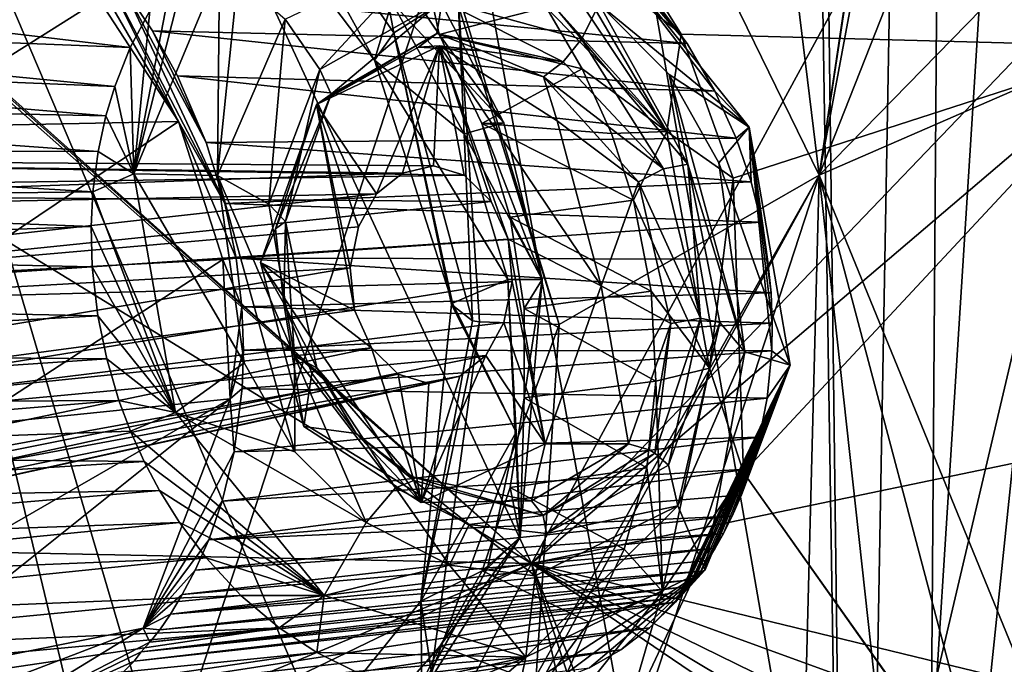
# Model space of a CAD drawing. Header units: metres. Extents: x -150 to 307, y -550 to 84.
# Tile 466 of 656: x 188.51 to 192.39, y 37.74 to 40.28. Entities that reach past the tile are written whole.
import ezdxf

# ---------------------------------------------------------------- set-up
doc = ezdxf.new("R2010")
doc.units = ezdxf.units.M
doc.layers.add('solid_26006363', color=7, linetype='CONTINUOUS')

msp = doc.modelspace()

# ---------------------------------------------------------------- linework, layer by layer
at = {"layer": 'solid_26006363'}
for points in [[(191.749893, 36.108906, 906.628174), (188.749039, 53.36142, 898.662659), (196.485336, 56.242718, 905.555481)], [(198.41069, 38.132439, 912.562683), (191.749893, 36.108906, 906.628174), (196.485336, 56.242718, 905.555481)], [(185.636642, 32.029537, 901.181458), (181.474854, 48.524605, 892.18158), (188.749039, 53.36142, 898.662659)], [(191.749893, 36.108906, 906.628174), (185.636642, 32.029537, 901.181458), (188.749039, 53.36142, 898.662659)], [(186.051254, 47.716305, 875.087891), (188.206238, 49.561741, 877.008484), (192.926392, 40.176384, 877.926025)], [(195.254044, 42.605347, 880.195801), (192.926392, 40.176384, 877.926025), (188.206238, 49.561741, 877.008484)], [(191.661133, 39.669788, 879.781006), (193.119705, 49.299339, 883.382202), (190.620285, 48.176105, 881.199402)], [(192.447601, 44.947243, 881.650024), (193.119705, 49.299339, 883.382202), (191.661133, 39.669788, 879.781006)], [(191.661133, 39.669788, 879.781006), (190.620285, 48.176105, 881.199402), (188.230164, 46.691395, 879.11554)], [(186.051254, 47.716305, 875.087891), (192.926392, 40.176384, 877.926025), (184.019333, 45.661541, 873.276245)], [(192.084946, 35.04353, 909.683411), (196.07933, 35.491276, 913.228882), (196.779678, 47.213314, 911.235229)], [(192.169586, 46.631737, 907.135315), (192.084946, 35.04353, 909.683411), (196.779678, 47.213314, 911.235229)], [(190.638016, 39.082245, 878.930786), (188.230164, 46.691395, 879.11554), (190.238556, 40.390194, 878.952393)], [(191.661133, 39.669788, 879.781006), (188.230164, 46.691395, 879.11554), (190.638016, 39.082245, 878.930786)], [(187.598969, 45.674877, 903.051331), (188.10463, 34.312195, 906.116516), (192.169586, 46.631737, 907.135315)], [(188.10463, 34.312195, 906.116516), (192.084946, 35.04353, 909.683411), (192.169586, 46.631737, 907.135315)], [(183.982468, 45.621151, 873.243347), (184.019333, 45.661541, 873.276245), (192.926392, 40.176384, 877.926025)], [(185.768585, 42.773346, 873.709778), (183.982468, 45.621151, 873.243347), (192.926392, 40.176384, 877.926025)], [(192.455338, 43.928913, 881.388916), (192.447601, 44.947243, 881.650024), (191.661133, 39.669788, 879.781006)], [(185.777618, 42.347881, 879.702026), (187.80011, 44.020153, 881.484192), (190.528976, 38.1409, 881.989807)], [(191.797012, 32.548943, 883.579102), (189.697968, 44.013859, 884.708496), (187.506134, 42.633984, 882.797485)], [(190.528976, 38.1409, 881.989807), (187.80011, 44.020153, 881.484192), (192.426071, 41.629711, 884.199158)], [(191.618668, 43.925762, 886.110718), (189.697968, 44.013859, 884.708496), (191.797012, 32.548943, 883.579102)], [(191.661316, 43.336674, 885.984192), (191.618668, 43.925762, 886.110718), (191.797012, 32.548943, 883.579102)], [(192.842987, 42.666996, 881.350098), (192.455338, 43.928913, 881.388916), (191.661133, 39.669788, 879.781006)], [(191.982483, 42.836487, 886.09375), (191.661316, 43.336674, 885.984192), (191.797012, 32.548943, 883.579102)], [(192.436646, 42.624187, 886.382263), (191.982483, 42.836487, 886.09375), (191.797012, 32.548943, 883.579102)], [(189.736801, 41.55637, 876.040955), (185.768585, 42.773346, 873.709778), (192.926392, 40.176384, 877.926025)], [(192.864594, 42.753899, 886.744507), (192.436646, 42.624187, 886.382263), (191.797012, 32.548943, 883.579102)], [(194.19043, 39.301701, 886.875366), (192.864594, 42.753899, 886.744507), (191.797012, 32.548943, 883.579102)], [(193.579559, 41.633114, 881.632324), (192.842987, 42.666996, 881.350098), (191.661133, 39.669788, 879.781006)], [(189.529617, 32.009007, 881.851868), (187.506134, 42.633984, 882.797485), (187.512909, 31.497284, 880.354248)], [(190.537109, 32.357311, 882.634521), (191.797012, 32.548943, 883.579102), (187.506134, 42.633984, 882.797485)], [(189.99234, 32.264027, 882.228943), (190.537109, 32.357311, 882.634521), (187.506134, 42.633984, 882.797485)], [(189.529617, 32.009007, 881.851868), (189.99234, 32.264027, 882.228943), (187.506134, 42.633984, 882.797485)], [(187.26178, 41.068554, 880.39801), (185.777618, 42.347881, 879.702026), (190.528976, 38.1409, 881.989807)], [(190.528976, 38.1409, 881.989807), (192.426071, 41.629711, 884.199158), (193.482697, 41.224373, 884.889954)], [(194.582474, 40.942608, 882.206177), (193.579559, 41.633114, 881.632324), (191.661133, 39.669788, 879.781006)], [(190.245193, 41.287994, 876.323853), (189.736801, 41.55637, 876.040955), (192.926392, 40.176384, 877.926025)], [(190.528976, 38.1409, 881.989807), (194.419495, 41.457165, 885.66571), (195.258438, 39.12542, 885.725037)], [(190.528976, 38.1409, 881.989807), (193.482697, 41.224373, 884.889954), (194.419495, 41.457165, 885.66571)], [(190.757904, 40.802067, 876.562012), (190.245193, 41.287994, 876.323853), (192.926392, 40.176384, 877.926025)], [(189.292099, 40.941269, 877.918152), (189.910599, 40.123451, 878.055481), (189.306122, 41.218025, 878.424316)], [(189.306122, 41.218025, 878.424316), (189.987259, 40.230431, 878.61731), (189.837936, 41.021961, 878.822327)], [(189.910599, 40.123451, 878.055481), (189.987259, 40.230431, 878.61731), (189.306122, 41.218025, 878.424316)], [(187.732269, 40.636333, 880.61731), (187.26178, 41.068554, 880.39801), (190.528976, 38.1409, 881.989807)], [(189.987259, 40.230431, 878.61731), (190.238556, 40.390194, 878.952393), (189.837936, 41.021961, 878.822327)], [(189.979401, 40.351635, 877.547668), (189.910599, 40.123451, 878.055481), (189.292099, 40.941269, 877.918152)], [(189.684402, 40.94128, 877.093567), (189.941666, 40.554493, 877.179993), (190.165344, 40.223907, 877.257263)], [(189.684402, 40.94128, 877.093567), (190.165344, 40.223907, 877.257263), (190.115479, 40.46048, 877.277222)], [(194.582474, 40.942608, 882.206177), (191.661133, 39.669788, 879.781006), (194.49733, 32.735916, 880.328186)], [(190.67923, 40.724926, 876.519104), (190.757904, 40.802067, 876.562012), (191.118118, 40.225037, 876.677185)], [(191.118118, 40.225037, 876.677185), (190.757904, 40.802067, 876.562012), (192.926392, 40.176384, 877.926025)], [(188.662994, 40.705692, 878.187134), (188.827057, 40.361103, 878.219055), (189.138916, 39.88076, 878.32135)], [(188.799545, 40.56303, 878.246887), (188.662994, 40.705692, 878.187134), (189.138916, 39.88076, 878.32135)], [(190.58728, 40.651352, 876.520508), (190.67923, 40.724926, 876.519104), (191.118118, 40.225037, 876.677185)], [(188.355774, 39.476196, 880.776306), (187.732269, 40.636333, 880.61731), (190.528976, 38.1409, 881.989807)], [(190.418533, 40.556858, 876.649109), (190.542648, 40.620712, 876.536926), (191.061295, 39.841408, 876.637939)], [(190.542648, 40.620712, 876.536926), (190.58728, 40.651352, 876.520508), (191.061295, 39.841408, 876.637939)], [(191.061295, 39.841408, 876.637939), (190.58728, 40.651352, 876.520508), (191.118118, 40.225037, 876.677185)], [(190.794662, 40.343716, 874.81488), (190.805969, 40.583626, 875.044861), (191.386124, 39.859619, 875.275635)], [(190.805969, 40.583626, 875.044861), (191.010056, 40.363308, 875.398926), (191.141312, 40.188435, 875.463623)], [(190.805969, 40.583626, 875.044861), (191.141312, 40.188435, 875.463623), (191.250809, 40.000748, 875.510498)], [(191.386124, 39.859619, 875.275635), (190.805969, 40.583626, 875.044861), (191.250809, 40.000748, 875.510498)], [(189.321686, 39.558884, 878.372925), (188.799545, 40.56303, 878.246887), (189.138916, 39.88076, 878.32135)], [(189.321686, 39.558884, 878.372925), (188.924316, 40.407211, 878.295837), (188.799545, 40.56303, 878.246887)], [(189.695435, 40.086739, 874.019104), (189.559097, 40.283649, 873.972534), (190.134064, 40.560379, 874.418823)], [(190.177429, 40.356579, 874.401794), (189.695435, 40.086739, 874.019104), (190.134064, 40.560379, 874.418823)], [(190.165344, 40.223907, 877.257263), (189.941666, 40.554493, 877.179993), (190.58609, 40.331726, 876.70105)], [(190.58609, 40.331726, 876.70105), (190.418533, 40.556858, 876.649109), (191.061295, 39.841408, 876.637939)], [(188.963837, 39.6759, 873.609802), (189.112213, 40.442272, 874.04718), (189.176849, 40.51923, 874.106628)], [(189.300186, 40.485245, 874.012512), (188.963837, 39.6759, 873.609802), (189.176849, 40.51923, 874.106628)], [(190.725815, 40.205357, 874.737), (190.177429, 40.356579, 874.401794), (190.470749, 40.514133, 874.634705)], [(190.725815, 40.205357, 874.737), (190.470749, 40.514133, 874.634705), (190.794662, 40.343716, 874.81488)], [(188.949158, 40.172321, 873.883789), (186.221161, 40.280792, 876.464355), (186.317657, 40.486412, 876.573914)], [(189.026199, 40.317089, 873.96405), (188.949158, 40.172321, 873.883789), (186.317657, 40.486412, 876.573914)], [(189.29332, 39.668991, 873.659363), (188.963837, 39.6759, 873.609802), (189.300186, 40.485245, 874.012512)], [(189.372803, 40.447014, 873.979187), (189.29332, 39.668991, 873.659363), (189.300186, 40.485245, 874.012512)], [(188.963837, 39.6759, 873.609802), (189.026199, 40.317089, 873.96405), (189.112213, 40.442272, 874.04718)], [(189.372803, 40.447014, 873.979187), (189.559097, 40.283649, 873.972534), (189.29332, 39.668991, 873.659363)], [(190.115479, 40.46048, 877.277222), (190.419342, 39.875641, 877.352112), (189.979401, 40.351635, 877.547668)], [(190.115479, 40.46048, 877.277222), (190.165344, 40.223907, 877.257263), (190.419342, 39.875641, 877.352112)], [(189.24794, 39.79879, 878.377075), (189.036789, 40.238529, 878.333679), (188.924316, 40.407211, 878.295837)], [(191.141312, 40.188435, 875.463623), (188.924316, 40.407211, 878.295837), (189.036789, 40.238529, 878.333679)], [(189.321686, 39.558884, 878.372925), (189.24794, 39.79879, 878.377075), (188.924316, 40.407211, 878.295837)], [(191.141312, 40.188435, 875.463623), (191.010056, 40.363308, 875.398926), (188.924316, 40.407211, 878.295837)], [(189.987259, 40.230431, 878.61731), (190.296936, 39.097031, 878.520874), (190.238556, 40.390194, 878.952393)], [(190.324265, 39.092705, 878.576233), (190.638016, 39.082245, 878.930786), (190.238556, 40.390194, 878.952393)], [(190.296936, 39.097031, 878.520874), (190.324265, 39.092705, 878.576233), (190.238556, 40.390194, 878.952393)], [(188.827057, 40.361103, 878.219055), (187.672043, 40.35833, 879.794128), (188.028931, 39.859444, 879.886475)], [(189.138916, 39.88076, 878.32135), (188.827057, 40.361103, 878.219055), (188.028931, 39.859444, 879.886475)], [(189.739746, 39.989182, 874.100586), (189.695435, 40.086739, 874.019104), (190.177429, 40.356579, 874.401794)], [(190.156387, 40.227287, 874.42804), (189.739746, 39.989182, 874.100586), (190.177429, 40.356579, 874.401794)], [(189.979401, 40.351635, 877.547668), (190.263962, 39.83334, 877.555725), (189.910599, 40.123451, 878.055481)], [(190.419342, 39.875641, 877.352112), (190.263962, 39.83334, 877.555725), (189.979401, 40.351635, 877.547668)], [(190.653091, 40.116112, 874.7229), (190.156387, 40.227287, 874.42804), (190.177429, 40.356579, 874.401794)], [(190.653091, 40.116112, 874.7229), (190.177429, 40.356579, 874.401794), (190.725815, 40.205357, 874.737)], [(188.963837, 39.6759, 873.609802), (188.949158, 40.172321, 873.883789), (189.026199, 40.317089, 873.96405)], [(190.165344, 40.223907, 877.257263), (190.58609, 40.331726, 876.70105), (190.728333, 40.089222, 876.732544)], [(190.728333, 40.089222, 876.732544), (190.58609, 40.331726, 876.70105), (191.061295, 39.841408, 876.637939)], [(191.143677, 39.713028, 874.909546), (190.725815, 40.205357, 874.737), (190.794662, 40.343716, 874.81488)], [(191.070374, 40.066551, 874.939209), (190.794662, 40.343716, 874.81488), (191.386124, 39.859619, 875.275635)], [(191.143677, 39.713028, 874.909546), (190.794662, 40.343716, 874.81488), (191.070374, 40.066551, 874.939209)], [(188.888275, 40.019764, 873.81366), (186.170013, 40.130943, 876.397278), (186.221161, 40.280792, 876.464355)], [(188.949158, 40.172321, 873.883789), (188.888275, 40.019764, 873.81366), (186.221161, 40.280792, 876.464355)], [(189.494827, 39.556271, 873.767822), (189.29332, 39.668991, 873.659363), (189.559097, 40.283649, 873.972534)], [(189.695435, 40.086739, 874.019104), (189.494827, 39.556271, 873.767822), (189.559097, 40.283649, 873.972534)], [(189.24794, 39.79879, 878.377075), (189.134842, 40.061134, 878.359802), (189.036789, 40.238529, 878.333679)], [(191.250809, 40.000748, 875.510498), (189.036789, 40.238529, 878.333679), (189.134842, 40.061134, 878.359802)], [(191.250809, 40.000748, 875.510498), (191.141312, 40.188435, 875.463623), (189.036789, 40.238529, 878.333679)], [(190.156387, 40.227287, 874.42804), (189.682129, 39.947979, 874.216125), (189.739746, 39.989182, 874.100586)], [(190.083725, 40.174324, 874.518127), (189.682129, 39.947979, 874.216125), (190.156387, 40.227287, 874.42804)], [(189.910599, 40.123451, 878.055481), (190.218079, 39.165848, 877.956604), (189.987259, 40.230431, 878.61731)], [(190.213806, 39.160999, 877.98761), (190.296936, 39.097031, 878.520874), (189.987259, 40.230431, 878.61731)], [(190.218079, 39.165848, 877.956604), (190.213806, 39.160999, 877.98761), (189.987259, 40.230431, 878.61731)], [(190.334717, 40.160179, 874.674561), (190.083725, 40.174324, 874.518127), (190.156387, 40.227287, 874.42804)], [(190.334717, 40.160179, 874.674561), (190.156387, 40.227287, 874.42804), (190.653091, 40.116112, 874.7229)], [(190.332733, 39.873924, 877.292297), (190.165344, 40.223907, 877.257263), (190.728333, 40.089222, 876.732544)], [(190.419342, 39.875641, 877.352112), (190.165344, 40.223907, 877.257263), (190.332733, 39.873924, 877.292297)], [(191.048767, 39.695286, 874.879761), (190.653091, 40.116112, 874.7229), (190.725815, 40.205357, 874.737)], [(191.048767, 39.695286, 874.879761), (190.725815, 40.205357, 874.737), (191.143677, 39.713028, 874.909546)], [(191.061295, 39.841408, 876.637939), (191.118118, 40.225037, 876.677185), (191.322418, 39.657845, 876.689331)], [(191.322418, 39.657845, 876.689331), (191.118118, 40.225037, 876.677185), (192.926392, 40.176384, 877.926025)], [(188.963837, 39.6759, 873.609802), (188.888275, 40.019764, 873.81366), (188.949158, 40.172321, 873.883789)], [(190.166351, 40.179016, 874.647583), (189.682129, 39.947979, 874.216125), (190.083725, 40.174324, 874.518127)], [(189.919128, 39.596745, 874.427307), (189.682129, 39.947979, 874.216125), (190.166351, 40.179016, 874.647583)], [(190.021454, 39.677341, 874.518494), (189.919128, 39.596745, 874.427307), (190.166351, 40.179016, 874.647583)], [(190.143143, 39.706352, 874.626892), (190.021454, 39.677341, 874.518494), (190.166351, 40.179016, 874.647583)], [(190.166351, 40.179016, 874.647583), (190.083725, 40.174324, 874.518127), (190.334717, 40.160179, 874.674561)], [(190.264099, 39.669598, 874.73468), (190.143143, 39.706352, 874.626892), (190.166351, 40.179016, 874.647583)], [(190.166351, 40.179016, 874.647583), (190.334717, 40.160179, 874.674561), (190.576126, 40.056866, 874.803467)], [(190.630493, 39.884266, 875.061096), (190.166351, 40.179016, 874.647583), (190.576126, 40.056866, 874.803467)], [(190.803665, 39.234676, 875.215393), (190.166351, 40.179016, 874.647583), (190.630493, 39.884266, 875.061096)], [(190.436371, 39.417782, 874.888123), (190.166351, 40.179016, 874.647583), (190.803665, 39.234676, 875.215393)], [(190.369507, 39.566921, 874.828552), (190.264099, 39.669598, 874.73468), (190.166351, 40.179016, 874.647583)], [(190.436371, 39.417782, 874.888123), (190.369507, 39.566921, 874.828552), (190.166351, 40.179016, 874.647583)], [(190.576126, 40.056866, 874.803467), (190.334717, 40.160179, 874.674561), (190.653091, 40.116112, 874.7229)], [(191.36351, 38.499165, 876.459412), (191.322418, 39.657845, 876.689331), (192.926392, 40.176384, 877.926025)], [(196.323608, 31.511637, 878.541199), (191.36351, 38.499165, 876.459412), (192.926392, 40.176384, 877.926025)], [(188.853699, 39.903992, 873.768616), (186.12796, 39.95887, 876.331299), (186.170013, 40.130943, 876.397278)], [(188.888275, 40.019764, 873.81366), (188.853699, 39.903992, 873.768616), (186.170013, 40.130943, 876.397278)], [(190.435364, 39.259502, 877.477905), (190.218079, 39.165848, 877.956604), (189.910599, 40.123451, 878.055481)], [(190.263962, 39.83334, 877.555725), (190.435364, 39.259502, 877.477905), (189.910599, 40.123451, 878.055481)], [(190.576126, 40.056866, 874.803467), (190.653091, 40.116112, 874.7229), (191.048767, 39.695286, 874.879761)], [(189.559967, 39.487419, 873.861572), (189.494827, 39.556271, 873.767822), (189.695435, 40.086739, 874.019104)], [(189.739746, 39.989182, 874.100586), (189.559967, 39.487419, 873.861572), (189.695435, 40.086739, 874.019104)], [(190.332733, 39.873924, 877.292297), (190.728333, 40.089222, 876.732544), (190.843414, 39.833748, 876.743225)], [(190.843414, 39.833748, 876.743225), (190.728333, 40.089222, 876.732544), (191.061295, 39.841408, 876.637939)], [(191.334381, 39.815586, 875.539063), (189.134842, 40.061134, 878.359802), (189.24794, 39.79879, 878.377075)], [(191.334381, 39.815586, 875.539063), (191.250809, 40.000748, 875.510498), (189.134842, 40.061134, 878.359802)], [(190.949371, 39.643814, 874.938538), (190.576126, 40.056866, 874.803467), (191.048767, 39.695286, 874.879761)], [(190.630493, 39.884266, 875.061096), (190.576126, 40.056866, 874.803467), (190.949371, 39.643814, 874.938538)], [(191.266006, 39.718723, 874.994019), (191.070374, 40.066551, 874.939209), (191.386124, 39.859619, 875.275635)], [(191.368668, 38.974091, 874.898193), (191.070374, 40.066551, 874.939209), (191.266006, 39.718723, 874.994019)], [(191.143677, 39.713028, 874.909546), (191.070374, 40.066551, 874.939209), (191.368668, 38.974091, 874.898193)], [(188.963837, 39.6759, 873.609802), (188.853699, 39.903992, 873.768616), (188.888275, 40.019764, 873.81366)], [(191.386124, 39.859619, 875.275635), (191.250809, 40.000748, 875.510498), (191.334381, 39.815586, 875.539063)], [(189.521179, 39.458977, 873.977966), (189.559967, 39.487419, 873.861572), (189.739746, 39.989182, 874.100586)], [(189.682129, 39.947979, 874.216125), (189.521179, 39.458977, 873.977966), (189.739746, 39.989182, 874.100586)], [(188.823303, 39.763721, 873.722473), (186.099899, 39.769909, 876.270813), (186.12796, 39.95887, 876.331299)], [(188.853699, 39.903992, 873.768616), (188.823303, 39.763721, 873.722473), (186.12796, 39.95887, 876.331299)], [(189.461594, 39.326077, 874.019653), (189.521179, 39.458977, 873.977966), (189.682129, 39.947979, 874.216125)], [(189.831619, 39.138725, 874.349365), (189.461594, 39.326077, 874.019653), (189.682129, 39.947979, 874.216125)], [(189.814789, 39.304554, 874.334351), (189.831619, 39.138725, 874.349365), (189.682129, 39.947979, 874.216125)], [(189.848343, 39.466972, 874.364258), (189.814789, 39.304554, 874.334351), (189.682129, 39.947979, 874.216125)], [(189.919128, 39.596745, 874.427307), (189.848343, 39.466972, 874.364258), (189.682129, 39.947979, 874.216125)], [(188.963837, 39.6759, 873.609802), (188.823303, 39.763721, 873.722473), (188.853699, 39.903992, 873.768616)], [(190.803665, 39.234676, 875.215393), (190.630493, 39.884266, 875.061096), (190.949371, 39.643814, 874.938538)], [(189.138916, 39.88076, 878.32135), (188.028931, 39.859444, 879.886475), (188.246826, 39.282192, 879.869019)], [(189.314346, 39.337337, 878.317749), (189.138916, 39.88076, 878.32135), (188.246826, 39.282192, 879.869019)], [(189.365906, 39.343208, 878.354309), (189.138916, 39.88076, 878.32135), (189.314346, 39.337337, 878.317749)], [(189.365906, 39.343208, 878.354309), (189.321686, 39.558884, 878.372925), (189.138916, 39.88076, 878.32135)], [(190.419342, 39.875641, 877.352112), (190.571075, 39.259506, 877.317261), (190.263962, 39.83334, 877.555725)], [(190.419342, 39.875641, 877.352112), (190.332733, 39.873924, 877.292297), (190.571075, 39.259506, 877.317261)], [(190.332733, 39.873924, 877.292297), (190.843414, 39.833748, 876.743225), (190.930008, 39.571033, 876.733459)], [(190.444534, 39.504383, 877.2854), (190.332733, 39.873924, 877.292297), (190.930008, 39.571033, 876.733459)], [(190.571075, 39.259506, 877.317261), (190.332733, 39.873924, 877.292297), (190.444534, 39.504383, 877.2854)], [(191.266006, 39.718723, 874.994019), (191.386124, 39.859619, 875.275635), (191.546646, 38.921387, 875.175903)], [(191.386124, 39.859619, 875.275635), (191.334381, 39.815586, 875.539063), (191.393341, 39.64336, 875.552124)], [(191.386124, 39.859619, 875.275635), (191.393341, 39.64336, 875.552124), (191.433167, 39.484509, 875.55365)], [(191.386124, 39.859619, 875.275635), (191.433167, 39.484509, 875.55365), (191.45816, 39.339146, 875.546875)], [(191.386124, 39.859619, 875.275635), (191.45816, 39.339146, 875.546875), (191.47171, 39.206894, 875.533997)], [(191.386124, 39.859619, 875.275635), (191.47171, 39.206894, 875.533997), (191.47641, 39.086922, 875.516907)], [(191.386124, 39.859619, 875.275635), (191.47641, 39.086922, 875.516907), (191.474396, 38.978325, 875.496887)], [(191.546646, 38.921387, 875.175903), (191.386124, 39.859619, 875.275635), (191.474396, 38.978325, 875.496887)], [(191.393341, 39.64336, 875.552124), (191.334381, 39.815586, 875.539063), (189.24794, 39.79879, 878.377075)], [(190.571075, 39.259506, 877.317261), (190.435364, 39.259502, 877.477905), (190.263962, 39.83334, 877.555725)], [(190.930008, 39.571033, 876.733459), (190.843414, 39.833748, 876.743225), (191.061295, 39.841408, 876.637939)], [(190.930008, 39.571033, 876.733459), (191.061295, 39.841408, 876.637939), (191.22963, 38.910412, 876.526855)], [(191.22963, 38.910412, 876.526855), (191.061295, 39.841408, 876.637939), (191.322418, 39.657845, 876.689331)], [(188.802658, 39.603821, 873.679932), (186.088959, 39.571304, 876.219482), (186.099899, 39.769909, 876.270813)], [(188.823303, 39.763721, 873.722473), (188.802658, 39.603821, 873.679932), (186.099899, 39.769909, 876.270813)], [(191.393341, 39.64336, 875.552124), (189.24794, 39.79879, 878.377075), (189.321686, 39.558884, 878.372925)], [(190.021454, 39.677341, 874.518494), (185.287766, 39.742134, 880.603027), (184.847687, 39.496696, 880.255249)], [(190.264099, 39.669598, 874.73468), (185.799744, 39.600803, 880.913025), (185.287766, 39.742134, 880.603027)], [(190.143143, 39.706352, 874.626892), (185.287766, 39.742134, 880.603027), (190.021454, 39.677341, 874.518494)], [(190.264099, 39.669598, 874.73468), (185.287766, 39.742134, 880.603027), (190.143143, 39.706352, 874.626892)], [(188.963837, 39.6759, 873.609802), (188.802658, 39.603821, 873.679932), (188.823303, 39.763721, 873.722473)], [(190.949371, 39.643814, 874.938538), (191.048767, 39.695286, 874.879761), (191.194366, 39.1073, 874.835266)], [(191.194366, 39.1073, 874.835266), (191.048767, 39.695286, 874.879761), (191.143677, 39.713028, 874.909546)], [(191.269775, 39.089481, 874.856384), (191.143677, 39.713028, 874.909546), (191.368668, 38.974091, 874.898193)], [(191.194366, 39.1073, 874.835266), (191.143677, 39.713028, 874.909546), (191.269775, 39.089481, 874.856384)], [(191.368668, 38.974091, 874.898193), (191.266006, 39.718723, 874.994019), (191.546646, 38.921387, 875.175903)], [(190.021454, 39.677341, 874.518494), (184.847687, 39.496696, 880.255249), (189.919128, 39.596745, 874.427307)], [(190.369507, 39.566921, 874.828552), (185.799744, 39.600803, 880.913025), (190.264099, 39.669598, 874.73468)], [(188.963837, 39.6759, 873.609802), (189.127762, 38.735241, 873.511536), (188.802658, 39.603821, 873.679932)], [(189.397522, 38.931705, 873.566162), (189.127762, 38.735241, 873.511536), (188.963837, 39.6759, 873.609802)], [(189.29332, 39.668991, 873.659363), (189.397522, 38.931705, 873.566162), (188.963837, 39.6759, 873.609802)], [(189.29332, 39.668991, 873.659363), (189.59726, 38.580303, 873.621765), (189.397522, 38.931705, 873.566162)], [(189.59552, 38.95779, 873.702942), (189.59726, 38.580303, 873.621765), (189.29332, 39.668991, 873.659363)], [(189.494827, 39.556271, 873.767822), (189.59552, 38.95779, 873.702942), (189.29332, 39.668991, 873.659363)], [(191.661133, 39.669788, 879.781006), (189.5215, 33.105331, 876.900146), (191.474442, 32.480671, 878.121948)], [(191.661133, 39.669788, 879.781006), (190.067017, 36.762489, 878.026428), (189.5215, 33.105331, 876.900146)], [(191.661133, 39.669788, 879.781006), (190.547058, 37.69883, 878.560242), (190.067017, 36.762489, 878.026428)], [(191.661133, 39.669788, 879.781006), (190.638016, 39.082245, 878.930786), (190.547058, 37.69883, 878.560242)], [(191.22963, 38.910412, 876.526855), (191.322418, 39.657845, 876.689331), (191.36351, 38.499165, 876.459412)], [(191.661133, 39.669788, 879.781006), (191.474442, 32.480671, 878.121948), (192.381439, 33.106644, 878.883362)], [(191.661133, 39.669788, 879.781006), (193.372314, 33.205936, 879.609009), (194.49733, 32.735916, 880.328186)], [(191.661133, 39.669788, 879.781006), (192.381439, 33.106644, 878.883362), (193.372314, 33.205936, 879.609009)], [(191.433167, 39.484509, 875.55365), (191.393341, 39.64336, 875.552124), (189.321686, 39.558884, 878.372925)], [(190.803665, 39.234676, 875.215393), (190.949371, 39.643814, 874.938538), (191.076981, 39.086632, 874.878967)], [(191.076981, 39.086632, 874.878967), (190.949371, 39.643814, 874.938538), (191.194366, 39.1073, 874.835266)], [(189.919128, 39.596745, 874.427307), (184.847687, 39.496696, 880.255249), (184.664078, 39.011913, 880.024841)], [(189.919128, 39.596745, 874.427307), (184.664078, 39.011913, 880.024841), (189.848343, 39.466972, 874.364258)], [(190.369507, 39.566921, 874.828552), (186.172531, 39.134521, 881.0578), (185.799744, 39.600803, 880.913025)], [(188.802658, 39.603821, 873.679932), (188.795837, 39.468426, 873.651855), (186.088959, 39.571304, 876.219482)], [(189.127762, 38.735241, 873.511536), (188.795837, 39.468426, 873.651855), (188.802658, 39.603821, 873.679932)], [(188.795837, 39.468426, 873.651855), (186.096054, 39.369915, 876.179504), (186.088959, 39.571304, 876.219482)], [(190.436371, 39.417782, 874.888123), (186.172531, 39.134521, 881.0578), (190.369507, 39.566921, 874.828552)], [(191.433167, 39.484509, 875.55365), (189.321686, 39.558884, 878.372925), (189.365906, 39.343208, 878.354309)], [(189.559967, 39.487419, 873.861572), (189.59552, 38.95779, 873.702942), (189.494827, 39.556271, 873.767822)], [(190.444534, 39.504383, 877.2854), (190.930008, 39.571033, 876.733459), (191.000473, 39.21384, 876.689636)], [(191.000473, 39.21384, 876.689636), (190.930008, 39.571033, 876.733459), (191.22963, 38.910412, 876.526855)], [(190.50029, 39.14473, 877.242981), (190.444534, 39.504383, 877.2854), (191.000473, 39.21384, 876.689636)], [(190.571075, 39.259506, 877.317261), (190.444534, 39.504383, 877.2854), (190.50029, 39.14473, 877.242981)], [(189.848343, 39.466972, 874.364258), (184.664078, 39.011913, 880.024841), (189.814789, 39.304554, 874.334351)], [(188.795837, 39.468426, 873.651855), (188.799805, 39.308884, 873.627441), (186.096054, 39.369915, 876.179504)], [(188.446991, 38.184891, 880.546936), (188.355774, 39.476196, 880.776306), (190.528976, 38.1409, 881.989807)], [(189.127762, 38.735241, 873.511536), (188.799805, 39.308884, 873.627441), (188.795837, 39.468426, 873.651855)], [(191.45816, 39.339146, 875.546875), (191.433167, 39.484509, 875.55365), (189.365906, 39.343208, 878.354309)], [(189.461594, 39.326077, 874.019653), (189.55452, 39.164143, 873.924866), (189.521179, 39.458977, 873.977966)], [(189.521179, 39.458977, 873.977966), (189.55452, 39.164143, 873.924866), (189.559967, 39.487419, 873.861572)], [(189.55452, 39.164143, 873.924866), (189.683182, 38.910961, 873.800537), (189.559967, 39.487419, 873.861572)], [(189.559967, 39.487419, 873.861572), (189.683182, 38.910961, 873.800537), (189.59552, 38.95779, 873.702942)], [(190.453201, 39.251949, 874.903137), (186.172531, 39.134521, 881.0578), (190.436371, 39.417782, 874.888123)], [(190.436371, 39.417782, 874.888123), (190.803665, 39.234676, 875.215393), (190.583191, 38.612415, 875.018982)], [(190.453201, 39.251949, 874.903137), (190.436371, 39.417782, 874.888123), (190.583191, 38.612415, 875.018982)], [(188.799805, 39.308884, 873.627441), (186.120483, 39.170971, 876.151306), (186.096054, 39.369915, 876.179504)], [(189.388382, 39.15107, 878.326355), (189.365906, 39.343208, 878.354309), (189.314346, 39.337337, 878.317749)], [(191.47171, 39.206894, 875.533997), (189.365906, 39.343208, 878.354309), (189.388382, 39.15107, 878.326355)], [(191.47171, 39.206894, 875.533997), (191.45816, 39.339146, 875.546875), (189.365906, 39.343208, 878.354309)], [(189.814789, 39.304554, 874.334351), (184.664078, 39.011913, 880.024841), (184.760101, 38.458504, 879.9646)], [(189.814789, 39.304554, 874.334351), (184.760101, 38.458504, 879.9646), (189.831619, 39.138725, 874.349365)], [(188.799805, 39.308884, 873.627441), (188.821854, 39.115654, 873.609985), (186.120483, 39.170971, 876.151306)], [(189.314346, 39.337337, 878.317749), (188.246826, 39.282192, 879.869019), (188.305252, 38.683422, 879.743896)], [(189.342957, 38.788906, 878.214111), (189.314346, 39.337337, 878.317749), (188.305252, 38.683422, 879.743896)], [(189.127762, 38.735241, 873.511536), (188.821854, 39.115654, 873.609985), (188.799805, 39.308884, 873.627441)], [(189.388382, 39.15107, 878.326355), (189.314346, 39.337337, 878.317749), (189.342957, 38.788906, 878.214111)], [(189.632446, 38.679779, 874.171875), (189.55452, 39.164143, 873.924866), (189.461594, 39.326077, 874.019653)], [(190.094818, 38.381683, 874.583801), (189.632446, 38.679779, 874.171875), (189.461594, 39.326077, 874.019653)], [(189.898468, 38.989582, 874.408875), (190.094818, 38.381683, 874.583801), (189.461594, 39.326077, 874.019653)], [(189.831619, 39.138725, 874.349365), (189.898468, 38.989582, 874.408875), (189.461594, 39.326077, 874.019653)], [(195.364212, 35.8298, 886.959106), (194.19043, 39.301701, 886.875366), (191.797012, 32.548943, 883.579102)], [(190.453201, 39.251949, 874.903137), (186.263351, 38.575871, 880.992798), (186.172531, 39.134521, 881.0578)], [(190.419632, 39.089531, 874.87323), (186.263351, 38.575871, 880.992798), (190.453201, 39.251949, 874.903137)], [(190.468521, 38.657677, 877.309875), (190.218079, 39.165848, 877.956604), (190.435364, 39.259502, 877.477905)], [(190.419632, 39.089531, 874.87323), (190.453201, 39.251949, 874.903137), (190.583191, 38.612415, 875.018982)], [(190.483826, 38.244289, 877.032166), (190.435364, 39.259502, 877.477905), (190.571075, 39.259506, 877.317261)], [(190.468521, 38.657677, 877.309875), (190.435364, 39.259502, 877.477905), (190.483826, 38.244289, 877.032166)], [(190.483826, 38.244289, 877.032166), (190.571075, 39.259506, 877.317261), (190.500549, 38.793056, 877.164795)], [(190.571075, 39.259506, 877.317261), (190.50029, 39.14473, 877.242981), (190.500549, 38.793056, 877.164795)], [(190.583191, 38.612415, 875.018982), (190.803665, 39.234676, 875.215393), (190.910599, 38.612423, 874.651489)], [(190.803665, 39.234676, 875.215393), (191.076981, 39.086632, 874.878967), (190.910599, 38.612423, 874.651489)], [(191.47641, 39.086922, 875.516907), (191.47171, 39.206894, 875.533997), (189.388382, 39.15107, 878.326355)], [(190.50029, 39.14473, 877.242981), (191.000473, 39.21384, 876.689636), (191.01767, 38.858994, 876.611755)], [(191.01767, 38.858994, 876.611755), (191.000473, 39.21384, 876.689636), (191.22963, 38.910412, 876.526855)], [(188.821854, 39.115654, 873.609985), (186.162537, 38.970306, 876.13446), (186.120483, 39.170971, 876.151306)], [(189.394943, 38.980839, 878.292603), (189.388382, 39.15107, 878.326355), (189.342957, 38.788906, 878.214111)], [(191.47641, 39.086922, 875.516907), (189.388382, 39.15107, 878.326355), (189.394943, 38.980839, 878.292603)], [(189.55452, 39.164143, 873.924866), (189.663605, 38.889984, 873.924927), (189.683182, 38.910961, 873.800537)], [(189.632446, 38.679779, 874.171875), (189.663605, 38.889984, 873.924927), (189.55452, 39.164143, 873.924866)], [(190.092865, 37.993191, 877.552856), (190.296936, 39.097031, 878.520874), (190.213806, 39.160999, 877.98761)], [(190.092865, 37.993191, 877.552856), (190.213806, 39.160999, 877.98761), (190.468521, 38.657677, 877.309875)], [(190.468521, 38.657677, 877.309875), (190.213806, 39.160999, 877.98761), (190.218079, 39.165848, 877.956604)], [(189.831619, 39.138725, 874.349365), (184.760101, 38.458504, 879.9646), (189.898468, 38.989582, 874.408875)], [(188.821854, 39.115654, 873.609985), (188.856537, 38.94677, 873.605957), (186.162537, 38.970306, 876.13446)], [(189.127762, 38.735241, 873.511536), (188.856537, 38.94677, 873.605957), (188.821854, 39.115654, 873.609985)], [(190.500549, 38.793056, 877.164795), (190.50029, 39.14473, 877.242981), (191.01767, 38.858994, 876.611755)], [(190.528976, 38.1409, 881.989807), (195.258438, 39.12542, 885.725037), (196.04628, 36.799763, 885.78064)], [(190.419632, 39.089531, 874.87323), (190.348862, 38.959759, 874.810181), (186.263351, 38.575871, 880.992798)], [(191.474396, 38.978325, 875.496887), (191.47641, 39.086922, 875.516907), (189.394943, 38.980839, 878.292603)], [(190.092865, 37.993191, 877.552856), (190.324265, 39.092705, 878.576233), (190.296936, 39.097031, 878.520874)], [(190.092865, 37.993191, 877.552856), (190.134827, 37.710522, 878.094971), (190.324265, 39.092705, 878.576233)], [(190.134827, 37.710522, 878.094971), (190.638016, 39.082245, 878.930786), (190.324265, 39.092705, 878.576233)], [(190.134827, 37.710522, 878.094971), (190.547058, 37.69883, 878.560242), (190.638016, 39.082245, 878.930786)], [(190.419632, 39.089531, 874.87323), (190.583191, 38.612415, 875.018982), (190.348862, 38.959759, 874.810181)], [(191.076981, 39.086632, 874.878967), (190.991882, 38.588829, 874.596863), (190.910599, 38.612423, 874.651489)], [(191.076981, 39.086632, 874.878967), (191.014755, 38.574883, 874.591064), (190.991882, 38.588829, 874.596863)], [(191.194366, 39.1073, 874.835266), (191.068466, 38.527851, 874.596191), (191.014755, 38.574883, 874.591064)], [(191.076981, 39.086632, 874.878967), (191.194366, 39.1073, 874.835266), (191.014755, 38.574883, 874.591064)], [(191.194366, 39.1073, 874.835266), (191.269775, 39.089481, 874.856384), (191.068466, 38.527851, 874.596191)], [(191.269775, 39.089481, 874.856384), (191.10527, 38.368088, 874.586243), (191.068466, 38.527851, 874.596191)], [(191.269775, 39.089481, 874.856384), (191.368668, 38.974091, 874.898193), (191.10527, 38.368088, 874.586243)], [(189.898468, 38.989582, 874.408875), (184.760101, 38.458504, 879.9646), (185.1362, 37.997028, 880.111023)], [(189.898468, 38.989582, 874.408875), (185.1362, 37.997028, 880.111023), (190.003891, 38.886906, 874.502808)], [(190.348862, 38.959759, 874.810181), (186.080215, 38.103645, 880.764038), (186.263351, 38.575871, 880.992798)], [(190.246536, 38.879162, 874.718994), (186.080215, 38.103645, 880.764038), (190.348862, 38.959759, 874.810181)], [(188.856537, 38.94677, 873.605957), (186.222961, 38.768955, 876.129639), (186.162537, 38.970306, 876.13446)], [(189.39006, 38.830521, 878.255615), (189.394943, 38.980839, 878.292603), (189.342957, 38.788906, 878.214111)], [(191.474396, 38.978325, 875.496887), (189.394943, 38.980839, 878.292603), (189.39006, 38.830521, 878.255615)], [(191.45636, 38.791496, 875.451904), (191.474396, 38.978325, 875.496887), (189.39006, 38.830521, 878.255615)], [(189.59552, 38.95779, 873.702942), (189.878281, 38.302017, 873.748047), (189.59726, 38.580303, 873.621765)], [(189.59552, 38.95779, 873.702942), (189.99353, 38.439384, 873.854553), (189.878281, 38.302017, 873.748047)], [(189.683182, 38.910961, 873.800537), (189.99353, 38.439384, 873.854553), (189.59552, 38.95779, 873.702942)], [(189.898468, 38.989582, 874.408875), (190.003891, 38.886906, 874.502808), (190.094818, 38.381683, 874.583801)], [(190.348862, 38.959759, 874.810181), (190.583191, 38.612415, 875.018982), (190.094818, 38.381683, 874.583801)], [(190.246536, 38.879162, 874.718994), (190.348862, 38.959759, 874.810181), (190.094818, 38.381683, 874.583801)], [(191.368668, 38.974091, 874.898193), (191.212845, 38.116344, 874.7724), (191.10527, 38.368088, 874.586243)], [(191.368668, 38.974091, 874.898193), (191.546646, 38.921387, 875.175903), (191.212845, 38.116344, 874.7724)], [(191.546646, 38.921387, 875.175903), (191.474396, 38.978325, 875.496887), (191.45636, 38.791496, 875.451904)], [(188.856537, 38.94677, 873.605957), (188.904617, 38.78334, 873.612244), (186.222961, 38.768955, 876.129639)], [(189.127762, 38.735241, 873.511536), (188.904617, 38.78334, 873.612244), (188.856537, 38.94677, 873.605957)], [(189.397522, 38.931705, 873.566162), (189.59726, 38.580303, 873.621765), (189.127762, 38.735241, 873.511536)], [(191.546646, 38.921387, 875.175903), (191.110184, 38.007324, 875.066223), (191.095886, 37.988369, 875.053772)], [(191.546646, 38.921387, 875.175903), (191.095886, 37.988369, 875.053772), (191.212845, 38.116344, 874.7724)], [(191.546646, 38.921387, 875.175903), (191.127457, 38.027615, 875.081909), (191.110184, 38.007324, 875.066223)], [(191.546646, 38.921387, 875.175903), (191.147537, 38.050644, 875.100647), (191.127457, 38.027615, 875.081909)], [(191.546646, 38.921387, 875.175903), (191.170212, 38.077694, 875.122437), (191.147537, 38.050644, 875.100647)], [(191.546646, 38.921387, 875.175903), (191.194901, 38.111389, 875.146423), (191.170212, 38.077694, 875.122437)], [(191.546646, 38.921387, 875.175903), (191.221786, 38.152252, 875.173035), (191.194901, 38.111389, 875.146423)], [(191.546646, 38.921387, 875.175903), (191.251526, 38.200787, 875.20282), (191.221786, 38.152252, 875.173035)], [(191.546646, 38.921387, 875.175903), (191.284195, 38.258556, 875.236145), (191.251526, 38.200787, 875.20282)], [(191.546646, 38.921387, 875.175903), (191.319229, 38.327904, 875.273315), (191.284195, 38.258556, 875.236145)], [(191.546646, 38.921387, 875.175903), (191.355682, 38.411934, 875.314148), (191.319229, 38.327904, 875.273315)], [(191.546646, 38.921387, 875.175903), (191.392258, 38.514206, 875.358154), (191.355682, 38.411934, 875.314148)], [(191.546646, 38.921387, 875.175903), (191.426971, 38.638958, 875.404541), (191.392258, 38.514206, 875.358154)], [(191.546646, 38.921387, 875.175903), (191.45636, 38.791496, 875.451904), (191.426971, 38.638958, 875.404541)], [(190.003891, 38.886906, 874.502808), (185.1362, 37.997028, 880.111023), (185.389038, 37.880383, 880.253052)], [(190.003891, 38.886906, 874.502808), (185.389038, 37.880383, 880.253052), (190.124847, 38.850155, 874.610596)], [(190.246536, 38.879162, 874.718994), (185.649338, 37.860989, 880.421997), (186.080215, 38.103645, 880.764038)], [(190.124847, 38.850155, 874.610596), (185.649338, 37.860989, 880.421997), (190.246536, 38.879162, 874.718994)], [(189.632446, 38.679779, 874.171875), (189.838715, 38.653481, 873.976501), (189.663605, 38.889984, 873.924927)], [(189.663605, 38.889984, 873.924927), (189.838715, 38.653481, 873.976501), (189.683182, 38.910961, 873.800537)], [(189.683182, 38.910961, 873.800537), (190.065033, 38.468189, 873.942261), (189.99353, 38.439384, 873.854553)], [(189.838715, 38.653481, 873.976501), (190.065033, 38.468189, 873.942261), (189.683182, 38.910961, 873.800537)], [(190.003891, 38.886906, 874.502808), (190.124847, 38.850155, 874.610596), (190.094818, 38.381683, 874.583801)], [(190.124847, 38.850155, 874.610596), (190.246536, 38.879162, 874.718994), (190.094818, 38.381683, 874.583801)], [(191.01767, 38.858994, 876.611755), (191.22963, 38.910412, 876.526855), (191.044769, 38.030998, 876.195801)], [(191.044769, 38.030998, 876.195801), (191.22963, 38.910412, 876.526855), (191.36351, 38.499165, 876.459412)], [(190.124847, 38.850155, 874.610596), (185.389038, 37.880383, 880.253052), (185.649338, 37.860989, 880.421997)], [(190.500549, 38.793056, 877.164795), (191.01767, 38.858994, 876.611755), (190.982254, 38.518322, 876.503296)], [(190.982254, 38.518322, 876.503296), (191.01767, 38.858994, 876.611755), (191.044769, 38.030998, 876.195801)], [(189.358276, 38.581043, 878.178223), (189.39006, 38.830521, 878.255615), (189.342957, 38.788906, 878.214111)], [(191.45636, 38.791496, 875.451904), (189.39006, 38.830521, 878.255615), (189.358276, 38.581043, 878.178223)], [(188.904617, 38.78334, 873.612244), (186.302826, 38.567905, 876.137573), (186.222961, 38.768955, 876.129639)], [(188.904617, 38.78334, 873.612244), (188.949997, 38.662701, 873.623657), (186.302826, 38.567905, 876.137573)], [(189.342957, 38.788906, 878.214111), (188.200912, 38.131199, 879.528015), (187.950607, 37.676228, 879.2453)], [(189.342957, 38.788906, 878.214111), (187.950607, 37.676228, 879.2453), (189.000153, 37.886726, 877.781433)], [(189.342957, 38.788906, 878.214111), (188.305252, 38.683422, 879.743896), (188.200912, 38.131199, 879.528015)], [(189.127762, 38.735241, 873.511536), (188.949997, 38.662701, 873.623657), (188.904617, 38.78334, 873.612244)], [(189.358276, 38.581043, 878.178223), (189.342957, 38.788906, 878.214111), (189.000153, 37.886726, 877.781433)], [(191.426971, 38.638958, 875.404541), (191.45636, 38.791496, 875.451904), (189.358276, 38.581043, 878.178223)], [(190.445465, 38.440273, 877.049011), (190.500549, 38.793056, 877.164795), (190.982254, 38.518322, 876.503296)], [(190.483826, 38.244289, 877.032166), (190.500549, 38.793056, 877.164795), (190.445465, 38.440273, 877.049011)], [(189.127762, 38.735241, 873.511536), (189.712418, 38.014488, 873.742371), (188.949997, 38.662701, 873.623657)], [(189.878281, 38.302017, 873.748047), (189.712418, 38.014488, 873.742371), (189.127762, 38.735241, 873.511536)], [(189.59726, 38.580303, 873.621765), (189.878281, 38.302017, 873.748047), (189.127762, 38.735241, 873.511536)], [(188.949997, 38.662701, 873.623657), (189.003784, 38.543228, 873.641541), (186.302826, 38.567905, 876.137573)], [(189.712418, 38.014488, 873.742371), (189.003784, 38.543228, 873.641541), (188.949997, 38.662701, 873.623657)], [(190.094818, 38.381683, 874.583801), (189.838715, 38.653481, 873.976501), (189.632446, 38.679779, 874.171875)], [(189.838715, 38.653481, 873.976501), (190.060013, 38.481918, 874.074341), (190.065033, 38.468189, 873.942261)], [(190.094818, 38.381683, 874.583801), (190.060013, 38.481918, 874.074341), (189.838715, 38.653481, 873.976501)], [(190.092865, 37.993191, 877.552856), (190.468521, 38.657677, 877.309875), (190.355637, 38.122051, 877.075806)], [(190.355637, 38.122051, 877.075806), (190.468521, 38.657677, 877.309875), (190.483826, 38.244289, 877.032166)], [(191.426971, 38.638958, 875.404541), (189.358276, 38.581043, 878.178223), (189.311066, 38.386471, 878.102844)], [(191.392258, 38.514206, 875.358154), (191.426971, 38.638958, 875.404541), (189.311066, 38.386471, 878.102844)], [(190.094818, 38.381683, 874.583801), (190.583191, 38.612415, 875.018982), (190.529282, 38.38797, 874.349792)], [(190.529282, 38.38797, 874.349792), (190.910599, 38.612423, 874.651489), (190.575104, 38.330429, 874.243652)], [(190.583191, 38.612415, 875.018982), (190.910599, 38.612423, 874.651489), (190.529282, 38.38797, 874.349792)], [(190.910599, 38.612423, 874.651489), (190.991882, 38.588829, 874.596863), (190.575104, 38.330429, 874.243652)], [(189.003784, 38.543228, 873.641541), (186.397736, 38.378654, 876.158142), (186.302826, 38.567905, 876.137573)], [(189.311066, 38.386471, 878.102844), (189.358276, 38.581043, 878.178223), (189.000153, 37.886726, 877.781433)], [(190.991882, 38.588829, 874.596863), (191.014755, 38.574883, 874.591064), (190.575104, 38.330429, 874.243652)], [(190.575104, 38.330429, 874.243652), (191.014755, 38.574883, 874.591064), (190.58728, 38.258709, 874.21283)], [(191.014755, 38.574883, 874.591064), (191.068466, 38.527851, 874.596191), (190.58728, 38.258709, 874.21283)], [(189.003784, 38.543228, 873.641541), (189.064926, 38.42783, 873.665649), (186.397736, 38.378654, 876.158142)], [(189.712418, 38.014488, 873.742371), (189.064926, 38.42783, 873.665649), (189.003784, 38.543228, 873.641541)], [(190.58728, 38.258709, 874.21283), (191.068466, 38.527851, 874.596191), (191.10527, 38.368088, 874.586243)], [(184.389465, 33.503208, 870.906128), (186.114471, 38.497303, 872.98468), (189.085358, 33.127037, 873.80658)], [(188.369385, 37.50301, 874.229004), (189.085358, 33.127037, 873.80658), (186.114471, 38.497303, 872.98468)], [(191.392258, 38.514206, 875.358154), (189.311066, 38.386471, 878.102844), (189.258148, 38.234051, 878.033081)], [(191.355682, 38.411934, 875.314148), (191.392258, 38.514206, 875.358154), (189.258148, 38.234051, 878.033081)], [(190.445465, 38.440273, 877.049011), (190.982254, 38.518322, 876.503296), (190.893951, 38.197594, 876.365479)], [(196.01088, 31.931746, 878.393066), (190.886917, 37.488934, 875.912781), (191.36351, 38.499165, 876.459412)], [(191.044769, 38.030998, 876.195801), (191.36351, 38.499165, 876.459412), (190.886917, 37.488934, 875.912781)], [(190.893951, 38.197594, 876.365479), (190.982254, 38.518322, 876.503296), (191.044769, 38.030998, 876.195801)], [(196.323608, 31.511637, 878.541199), (196.01088, 31.931746, 878.393066), (191.36351, 38.499165, 876.459412)], [(190.065033, 38.468189, 873.942261), (190.283264, 38.294567, 874.016663), (189.99353, 38.439384, 873.854553)], [(190.060013, 38.481918, 874.074341), (190.575104, 38.330429, 874.243652), (190.065033, 38.468189, 873.942261)], [(190.060013, 38.481918, 874.074341), (190.529282, 38.38797, 874.349792), (190.575104, 38.330429, 874.243652)], [(190.094818, 38.381683, 874.583801), (190.529282, 38.38797, 874.349792), (190.060013, 38.481918, 874.074341)], [(190.065033, 38.468189, 873.942261), (190.575104, 38.330429, 874.243652), (190.283264, 38.294567, 874.016663)], [(189.064926, 38.42783, 873.665649), (186.501602, 38.209045, 876.189087), (186.397736, 38.378654, 876.158142)], [(189.064926, 38.42783, 873.665649), (189.143265, 38.302319, 873.7005), (186.501602, 38.209045, 876.189087)], [(189.712418, 38.014488, 873.742371), (189.143265, 38.302319, 873.7005), (189.064926, 38.42783, 873.665649)], [(191.319229, 38.327904, 875.273315), (191.355682, 38.411934, 875.314148), (189.258148, 38.234051, 878.033081)], [(189.99353, 38.439384, 873.854553), (190.205978, 38.133984, 873.930176), (189.878281, 38.302017, 873.748047)], [(189.99353, 38.439384, 873.854553), (190.283264, 38.294567, 874.016663), (190.205978, 38.133984, 873.930176)], [(190.335098, 38.111782, 876.901367), (190.445465, 38.440273, 877.049011), (190.893951, 38.197594, 876.365479)], [(190.483826, 38.244289, 877.032166), (190.445465, 38.440273, 877.049011), (190.335098, 38.111782, 876.901367)], [(189.258148, 38.234051, 878.033081), (189.311066, 38.386471, 878.102844), (189.000153, 37.886726, 877.781433)], [(191.10527, 38.368088, 874.586243), (191.212845, 38.116344, 874.7724), (190.506271, 37.771816, 874.220398)], [(190.542801, 38.092319, 874.146851), (191.10527, 38.368088, 874.586243), (190.506271, 37.771816, 874.220398)], [(190.58728, 38.258709, 874.21283), (191.10527, 38.368088, 874.586243), (190.542801, 38.092319, 874.146851)], [(189.143265, 38.302319, 873.7005), (186.615036, 38.053833, 876.229492), (186.501602, 38.209045, 876.189087)], [(189.143265, 38.302319, 873.7005), (189.247803, 38.162785, 873.751526), (186.615036, 38.053833, 876.229492)], [(189.712418, 38.014488, 873.742371), (189.247803, 38.162785, 873.751526), (189.143265, 38.302319, 873.7005)], [(191.319229, 38.327904, 875.273315), (189.258148, 38.234051, 878.033081), (189.204681, 38.114201, 877.970276)], [(191.284195, 38.258556, 875.236145), (191.319229, 38.327904, 875.273315), (189.204681, 38.114201, 877.970276)], [(189.878281, 38.302017, 873.748047), (190.205978, 38.133984, 873.930176), (189.712418, 38.014488, 873.742371)], [(190.283264, 38.294567, 874.016663), (190.542801, 38.092319, 874.146851), (190.205978, 38.133984, 873.930176)], [(190.575104, 38.330429, 874.243652), (190.58728, 38.258709, 874.21283), (190.283264, 38.294567, 874.016663)], [(190.283264, 38.294567, 874.016663), (190.58728, 38.258709, 874.21283), (190.542801, 38.092319, 874.146851)], [(191.284195, 38.258556, 875.236145), (189.204681, 38.114201, 877.970276), (189.15387, 38.018986, 877.914795)], [(191.251526, 38.200787, 875.20282), (191.284195, 38.258556, 875.236145), (189.15387, 38.018986, 877.914795)], [(189.204681, 38.114201, 877.970276), (189.258148, 38.234051, 878.033081), (189.000153, 37.886726, 877.781433)], [(190.483826, 38.244289, 877.032166), (190.169342, 37.816879, 876.723938), (190.001022, 37.47929, 876.536377)], [(190.355637, 38.122051, 877.075806), (190.483826, 38.244289, 877.032166), (190.001022, 37.47929, 876.536377)], [(190.483826, 38.244289, 877.032166), (190.335098, 38.111782, 876.901367), (190.169342, 37.816879, 876.723938)], [(187.979385, 37.084797, 879.984375), (188.446991, 38.184891, 880.546936), (190.528976, 38.1409, 881.989807)], [(191.251526, 38.200787, 875.20282), (189.15387, 38.018986, 877.914795), (189.107483, 37.942009, 877.866394)], [(191.221786, 38.152252, 875.173035), (191.251526, 38.200787, 875.20282), (189.107483, 37.942009, 877.866394)], [(190.335098, 38.111782, 876.901367), (190.893951, 38.197594, 876.365479), (190.756439, 37.909885, 876.204163)], [(190.756439, 37.909885, 876.204163), (190.893951, 38.197594, 876.365479), (191.044769, 38.030998, 876.195801)], [(189.247803, 38.162785, 873.751526), (186.741821, 37.907391, 876.280884), (186.615036, 38.053833, 876.229492)], [(189.247803, 38.162785, 873.751526), (189.385101, 38.014786, 873.824707), (186.741821, 37.907391, 876.280884)], [(187.127441, 36.499218, 879.281494), (190.528976, 38.1409, 881.989807), (187.837784, 32.861526, 879.007568)], [(187.127441, 36.499218, 879.281494), (187.979385, 37.084797, 879.984375), (190.528976, 38.1409, 881.989807)], [(191.74942, 32.842625, 881.73053), (187.837784, 32.861526, 879.007568), (190.528976, 38.1409, 881.989807)], [(191.194901, 38.111389, 875.146423), (191.221786, 38.152252, 875.173035), (189.107483, 37.942009, 877.866394)], [(189.712418, 38.014488, 873.742371), (189.385101, 38.014786, 873.824707), (189.247803, 38.162785, 873.751526)], [(190.528976, 38.1409, 881.989807), (196.04628, 36.799763, 885.78064), (195.942688, 36.169987, 885.556519)], [(190.528976, 38.1409, 881.989807), (196.119202, 34.792381, 885.385559), (196.388718, 34.164764, 885.457886)], [(192.844788, 32.311939, 882.415405), (190.528976, 38.1409, 881.989807), (196.388718, 34.164764, 885.457886)], [(190.528976, 38.1409, 881.989807), (195.967056, 35.473927, 885.418518), (196.119202, 34.792381, 885.385559)], [(190.528976, 38.1409, 881.989807), (195.942688, 36.169987, 885.556519), (195.967056, 35.473927, 885.418518)], [(192.316422, 32.655479, 882.100952), (190.528976, 38.1409, 881.989807), (192.844788, 32.311939, 882.415405)], [(192.316422, 32.655479, 882.100952), (191.74942, 32.842625, 881.73053), (190.528976, 38.1409, 881.989807)], [(189.15387, 38.018986, 877.914795), (189.204681, 38.114201, 877.970276), (189.000153, 37.886726, 877.781433)], [(191.194901, 38.111389, 875.146423), (189.107483, 37.942009, 877.866394), (189.065369, 37.879772, 877.824158)], [(191.170212, 38.077694, 875.122437), (191.194901, 38.111389, 875.146423), (189.065369, 37.879772, 877.824158)], [(190.205978, 38.133984, 873.930176), (190.506271, 37.771816, 874.220398), (189.712418, 38.014488, 873.742371)], [(190.097153, 37.656181, 876.777222), (190.355637, 38.122051, 877.075806), (190.001022, 37.47929, 876.536377)], [(190.092865, 37.993191, 877.552856), (190.355637, 38.122051, 877.075806), (190.097153, 37.656181, 876.777222)], [(190.169342, 37.816879, 876.723938), (190.335098, 38.111782, 876.901367), (190.756439, 37.909885, 876.204163)], [(190.205978, 38.133984, 873.930176), (190.542801, 38.092319, 874.146851), (190.506271, 37.771816, 874.220398)], [(191.212845, 38.116344, 874.7724), (190.621613, 37.674572, 874.657227), (190.478271, 37.638199, 874.547485)], [(190.506271, 37.771816, 874.220398), (191.212845, 38.116344, 874.7724), (190.478271, 37.638199, 874.547485)], [(191.212845, 38.116344, 874.7724), (190.756592, 37.729725, 874.764221), (190.621613, 37.674572, 874.657227)], [(191.212845, 38.116344, 874.7724), (190.880432, 37.801388, 874.866028), (190.756592, 37.729725, 874.764221)], [(191.212845, 38.116344, 874.7724), (190.993713, 37.88821, 874.96283), (190.880432, 37.801388, 874.866028)], [(191.212845, 38.116344, 874.7724), (191.095886, 37.988369, 875.053772), (190.993713, 37.88821, 874.96283)], [(198.146072, 19.081144, 915.328857), (191.749893, 36.108906, 906.628174), (198.41069, 38.132439, 912.562683)], [(191.170212, 38.077694, 875.122437), (189.065369, 37.879772, 877.824158), (189.026352, 37.831478, 877.787109)], [(191.147537, 38.050644, 875.100647), (191.170212, 38.077694, 875.122437), (189.026352, 37.831478, 877.787109)], [(191.147537, 38.050644, 875.100647), (189.026352, 37.831478, 877.787109), (188.992004, 37.792561, 877.75531)], [(191.127457, 38.027615, 875.081909), (191.147537, 38.050644, 875.100647), (188.992004, 37.792561, 877.75531)], [(191.110184, 38.007324, 875.066223), (191.127457, 38.027615, 875.081909), (188.992004, 37.792561, 877.75531)], [(190.529419, 37.386879, 875.702881), (191.044769, 38.030998, 876.195801), (190.886917, 37.488934, 875.912781)], [(190.756439, 37.909885, 876.204163), (191.044769, 38.030998, 876.195801), (190.529419, 37.386879, 875.702881)], [(189.385101, 38.014786, 873.824707), (186.880386, 37.773216, 876.342773), (186.741821, 37.907391, 876.280884)], [(189.385101, 38.014786, 873.824707), (189.53598, 37.887135, 873.911194), (186.880386, 37.773216, 876.342773)], [(191.095886, 37.988369, 875.053772), (188.964981, 37.756836, 877.729187), (188.85022, 37.641445, 877.626343)], [(190.993713, 37.88821, 874.96283), (191.095886, 37.988369, 875.053772), (188.85022, 37.641445, 877.626343)], [(191.110184, 38.007324, 875.066223), (188.992004, 37.792561, 877.75531), (188.964981, 37.756836, 877.729187)], [(191.095886, 37.988369, 875.053772), (191.110184, 38.007324, 875.066223), (188.964981, 37.756836, 877.729187)], [(189.107483, 37.942009, 877.866394), (189.15387, 38.018986, 877.914795), (189.000153, 37.886726, 877.781433)], [(189.712418, 38.014488, 873.742371), (189.53598, 37.887135, 873.911194), (189.385101, 38.014786, 873.824707)], [(189.438797, 37.179298, 876.913757), (190.092865, 37.993191, 877.552856), (190.097153, 37.656181, 876.777222)], [(189.438797, 37.179298, 876.913757), (190.134827, 37.710522, 878.094971), (190.092865, 37.993191, 877.552856)], [(189.712418, 38.014488, 873.742371), (189.683701, 37.790039, 874.000793), (189.53598, 37.887135, 873.911194)], [(189.712418, 38.014488, 873.742371), (190.506271, 37.771816, 874.220398), (189.683701, 37.790039, 874.000793)], [(189.065369, 37.879772, 877.824158), (189.107483, 37.942009, 877.866394), (189.000153, 37.886726, 877.781433)], [(190.169342, 37.816879, 876.723938), (190.756439, 37.909885, 876.204163), (190.573029, 37.661987, 876.023254)], [(190.573029, 37.661987, 876.023254), (190.756439, 37.909885, 876.204163), (190.529419, 37.386879, 875.702881)], [(189.53598, 37.887135, 873.911194), (187.028885, 37.65387, 876.41449), (186.880386, 37.773216, 876.342773)], [(189.53598, 37.887135, 873.911194), (187.202332, 37.541821, 876.504517), (187.028885, 37.65387, 876.41449)], [(189.53598, 37.887135, 873.911194), (189.683701, 37.790039, 874.000793), (187.202332, 37.541821, 876.504517)], [(189.000153, 37.886726, 877.781433), (187.950607, 37.676228, 879.2453), (187.294388, 37.233555, 878.712097)], [(188.282196, 37.448166, 877.202026), (189.000153, 37.886726, 877.781433), (187.294388, 37.233555, 878.712097)], [(189.026352, 37.831478, 877.787109), (189.000153, 37.886726, 877.781433), (188.282196, 37.448166, 877.202026)], [(190.993713, 37.88821, 874.96283), (188.85022, 37.641445, 877.626343), (188.721664, 37.542835, 877.518066)], [(190.880432, 37.801388, 874.866028), (190.993713, 37.88821, 874.96283), (188.721664, 37.542835, 877.518066)], [(189.026352, 37.831478, 877.787109), (189.065369, 37.879772, 877.824158), (189.000153, 37.886726, 877.781433)], [(188.992004, 37.792561, 877.75531), (189.026352, 37.831478, 877.787109), (188.282196, 37.448166, 877.202026)], [(189.683701, 37.790039, 874.000793), (187.376862, 37.452713, 876.600525), (187.202332, 37.541821, 876.504517)], [(189.683701, 37.790039, 874.000793), (189.8349, 37.715157, 874.096863), (187.376862, 37.452713, 876.600525)], [(188.992004, 37.792561, 877.75531), (188.282196, 37.448166, 877.202026), (188.964981, 37.756836, 877.729187)], [(190.880432, 37.801388, 874.866028), (188.721664, 37.542835, 877.518066), (188.578247, 37.460007, 877.403442)], [(190.756592, 37.729725, 874.764221), (190.880432, 37.801388, 874.866028), (188.578247, 37.460007, 877.403442)], [(190.506271, 37.771816, 874.220398), (189.8349, 37.715157, 874.096863), (189.683701, 37.790039, 874.000793)], [(189.959427, 37.576195, 876.529053), (190.169342, 37.816879, 876.723938), (190.573029, 37.661987, 876.023254)], [(190.001022, 37.47929, 876.536377), (190.169342, 37.816879, 876.723938), (189.959427, 37.576195, 876.529053)], [(188.85022, 37.641445, 877.626343), (188.964981, 37.756836, 877.729187), (188.282196, 37.448166, 877.202026)], [(190.506271, 37.771816, 874.220398), (189.995712, 37.660206, 874.203186), (189.8349, 37.715157, 874.096863)], [(190.506271, 37.771816, 874.220398), (190.162354, 37.628334, 874.317993), (189.995712, 37.660206, 874.203186)], [(190.506271, 37.771816, 874.220398), (190.33313, 37.622055, 874.440125), (190.162354, 37.628334, 874.317993)], [(190.506271, 37.771816, 874.220398), (190.478271, 37.638199, 874.547485), (190.33313, 37.622055, 874.440125)]]:
    msp.add_3dface(points, dxfattribs=at)

doc.saveas('drawing.dxf')
